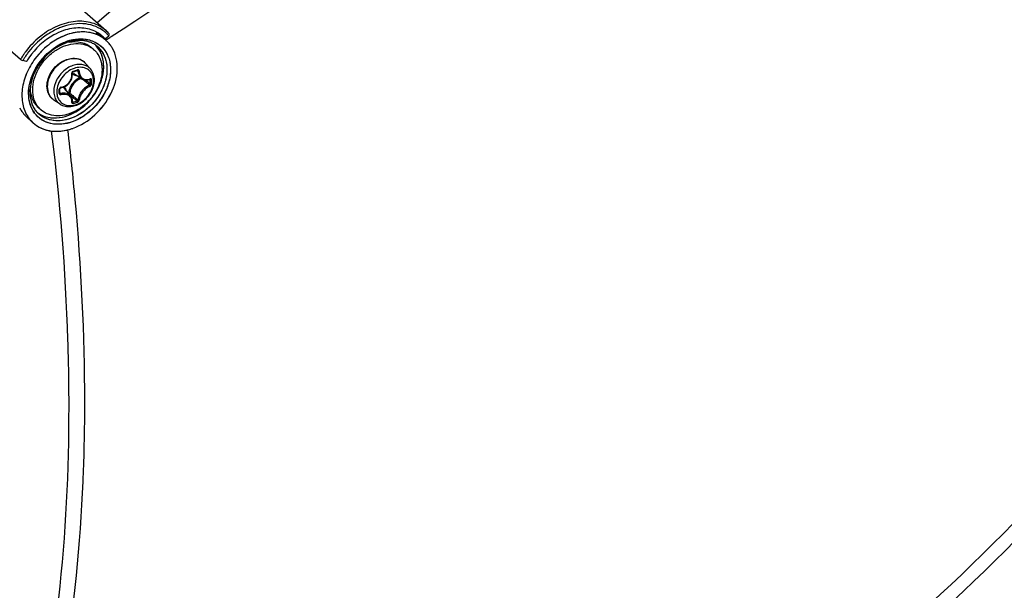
# Model space of a CAD drawing. Header units: millimetres. Extents: x 0 to 420, y 0 to 297.
# Tile 468 of 514: x 355 to 366, y 222 to 228. Entities that reach past the tile are written whole.
import ezdxf

# ---------------------------------------------------------------- set-up
doc = ezdxf.new("R2010")
doc.units = ezdxf.units.MM
doc.header["$LTSCALE"] = 23.1
doc.layers.get('0').update_dxf_attribs({"linetype": 'CONTINUOUS'})

msp = doc.modelspace()

# ---------------------------------------------------------------- linework, layer by layer
at = {"color": 7, "linetype": 'Continuous'}
for p, q in [((358.2, 230.1886), (355.8659, 228.1673)), ((355.6673, 228.3439), (355.9639, 228.0801)), ((355.8538, 228.0607), (355.9491, 227.9846)), ((355.5382, 227.9494), (355.5388, 227.9496)), ((355.5382, 227.9493), (355.5388, 227.9494)), ((355.5503, 227.9536), (355.5481, 227.9528)), ((355.5503, 227.9536), (355.5481, 227.9529)), ((355.9016, 228.0225), (355.9071, 228.0246)), ((355.9536, 227.9875), (355.9071, 228.0246)), ((355.9536, 227.9875), (355.9528, 227.9883)), ((355.9536, 227.9875), (355.9528, 227.9883)), ((355.9536, 227.9875), (355.9942, 228.0227)), ((355.9674, 227.979), (355.9612, 227.9751)), ((355.9674, 227.979), (355.9612, 227.9752)), ((356.0199, 228.0123), (356.0063, 228.0036)), ((356.02, 228.0121), (356.0063, 228.0035)), ((355.0039, 227.7569), (354.8012, 227.931)), ((355.8244, 227.87), (355.7994, 227.8917)), ((355.0695, 227.7323), (355.0289, 227.744)), ((355.5942, 227.6187), (355.609, 227.6229)), ((355.6058, 227.657), (355.6054, 227.6569)), ((355.6058, 227.657), (355.6054, 227.6568)), ((355.6384, 227.6315), (355.6495, 227.6254)), ((355.6404, 227.6304), (355.6433, 227.6288)), ((355.7893, 227.65), (355.7339, 227.7126)), ((355.6953, 227.5363), (355.6025, 227.5938)), ((355.7357, 227.5239), (355.738, 227.5219)), ((355.7792, 227.532), (355.7862, 227.5283)), ((355.783, 227.5338), (355.7821, 227.5332)), ((355.7821, 227.5332), (355.7834, 227.5336)), ((355.7834, 227.5336), (355.7839, 227.5336)), ((355.1157, 227.4609), (355.1157, 227.4613)), ((355.1159, 227.461), (355.1159, 227.4613)), ((355.446, 227.4092), (355.4459, 227.4279)), ((355.4459, 227.3806), (355.446, 227.4041)), ((355.4459, 227.3874), (355.4552, 227.3751)), ((355.446, 227.4041), (355.446, 227.4092)), ((355.5675, 227.3474), (355.4975, 227.4308)), ((355.4479, 227.2558), (355.3781, 227.3017)), ((355.5445, 227.3802), (355.5409, 227.3792)), ((355.5541, 227.3634), (355.5698, 227.3501)), ((355.5698, 227.3501), (355.5875, 227.3351)), ((355.5853, 227.2792), (355.5862, 227.2784)), ((355.5861, 227.2863), (355.592, 227.2781)), ((355.5862, 227.2784), (355.5872, 227.2779)), ((355.2352, 227.1897), (355.2102, 227.2113)), ((355.0647, 227.1202), (355.1396, 227.0499))]:
    msp.add_line(p, q, dxfattribs=at)
for points in [[(355.5862, 227.5957), (355.5854, 227.6061), (355.5854, 227.6076), (355.5857, 227.6091), (355.5861, 227.6107), (355.5868, 227.6122), (355.5876, 227.6137), (355.5886, 227.615), (355.5898, 227.6162), (355.591, 227.6172), (355.5923, 227.618), (355.5936, 227.6186), (355.5942, 227.6187)], [(355.609, 227.6229), (355.6179, 227.6254), (355.6267, 227.628), (355.6415, 227.6324)], [(355.6415, 227.6324), (355.6421, 227.6326), (355.6432, 227.6327), (355.6441, 227.6326), (355.6449, 227.6324), (355.6452, 227.6323)], [(355.4567, 227.4393), (355.4663, 227.4411), (355.479, 227.4446), (355.4914, 227.4493), (355.5034, 227.455), (355.5149, 227.4618), (355.5258, 227.4695), (355.536, 227.4782), (355.5455, 227.4876), (355.5541, 227.4979), (355.5619, 227.5087), (355.5686, 227.5202), (355.5744, 227.5322), (355.5791, 227.5445), (355.5826, 227.5571), (355.585, 227.5699), (355.5862, 227.5828), (355.5862, 227.5957)], [(355.6952, 227.5363), (355.699, 227.5341), (355.7074, 227.5301), (355.7162, 227.527), (355.7254, 227.525), (355.735, 227.5239)], [(355.735, 227.5239), (355.7447, 227.5239), (355.7546, 227.5249), (355.7646, 227.527), (355.7746, 227.5302), (355.7821, 227.5332)], [(355.4459, 227.4279), (355.4459, 227.4287), (355.4462, 227.43), (355.4466, 227.4314), (355.4473, 227.4328), (355.4483, 227.4341), (355.4493, 227.4354), (355.4506, 227.4365), (355.4519, 227.4374), (355.4533, 227.4382), (355.4548, 227.4388), (355.4563, 227.4392), (355.4567, 227.4393)], [(355.4465, 227.3782), (355.4462, 227.3787), (355.446, 227.3794), (355.4459, 227.3802), (355.4459, 227.3806)], [(355.5808, 227.3249), (355.577, 227.3333), (355.5723, 227.3412), (355.5675, 227.3474)], [(355.5854, 227.2801), (355.5862, 227.2873), (355.5863, 227.2972), (355.5855, 227.3068), (355.5836, 227.3161), (355.5808, 227.3249)], [(355.5854, 227.2792), (355.5854, 227.2791), (355.5854, 227.2791), (355.5854, 227.2792), (355.5854, 227.2795), (355.5854, 227.2801)]]:
    msp.add_lwpolyline(points, dxfattribs=at)
for centre, radius, start, end in [((355.706, 227.4646), 0.6978, 109.22119, 109.50489), ((355.6829, 227.7395), 0.3677, 62.48081, 65.17514), ((355.6846, 227.7428), 0.3641, 61.95026, 62.47682), ((355.6877, 227.7485), 0.3576, 51.40949, 61.96806), ((355.706, 227.7702), 0.3831, 45.79755, 50.34172), ((355.6948, 227.7776), 0.4048, 41.04837, 48.33954), ((355.807, 227.2897), 0.9291, 129.10529, 143.78518), ((355.8081, 227.2887), 0.9026, 129.0537, 143.79203), ((355.7871, 227.3125), 0.8989, 128.5403, 129.04106), ((355.7888, 227.3109), 0.8732, 128.58959, 128.98854), ((355.7772, 227.3259), 0.8542, 123.19146, 128.60972), ((355.7251, 227.4002), 0.5938, 114.04591, 115.61297), ((355.7109, 227.4335), 0.5576, 107.44893, 114.10338), ((355.6907, 227.4603), 0.5128, 107.22281, 110.38516), ((355.69, 227.4638), 0.5094, 107.33853, 110.44363), ((355.7039, 227.4535), 0.5364, 107.2419, 108.75764), ((355.6832, 227.4851), 0.487, 106.1133, 107.32481), ((355.6186, 227.5526), 0.4049, 99.99017, 101.36374), ((355.6859, 227.4755), 0.497, 106.09975, 107.2124), ((355.6985, 227.4712), 0.518, 106.11336, 107.38578), ((355.6817, 227.4902), 0.4817, 105.9539, 106.11066), ((355.6808, 227.4934), 0.4783, 104.81824, 105.95505), ((355.6831, 227.4853), 0.4867, 104.83782, 105.82661), ((355.6939, 227.4873), 0.5012, 102.31871, 106.12349), ((355.6753, 227.5168), 0.4543, 97.79946, 104.90926), ((355.675, 227.5169), 0.4542, 97.76099, 104.8724), ((355.6694, 227.5563), 0.4143, 94.73186, 97.73086), ((355.6701, 227.5506), 0.4201, 94.7532, 97.71086), ((355.6675, 227.5823), 0.3883, 88.61528, 94.76342), ((355.6677, 227.5825), 0.3881, 88.64073, 94.79328), ((355.6679, 227.609), 0.3616, 84.94771, 88.58318), ((355.6681, 227.6107), 0.3599, 84.94618, 88.59836), ((355.6703, 227.6338), 0.3367, 78.44251, 84.97377), ((355.6703, 227.6339), 0.3366, 78.44528, 84.97884), ((355.6744, 227.6549), 0.3152, 74.44654, 78.40887), ((355.6748, 227.6567), 0.3134, 74.42201, 78.40695), ((355.6787, 227.6704), 0.2991, 66.87109, 74.43713), ((355.6791, 227.6715), 0.298, 66.86636, 74.46287), ((355.6832, 227.6814), 0.2872, 63.20249, 66.83908), ((355.6834, 227.6821), 0.2865, 63.1866, 66.83208), ((355.7219, 227.6956), 0.3678, 60.46351, 70.14961), ((355.7212, 227.6937), 0.3698, 62.78614, 70.01836), ((355.6441, 227.7891), 0.3531, 41.83422, 45.77586), ((355.7262, 227.7039), 0.3585, 60.35667, 62.75287), ((355.7294, 227.7094), 0.3521, 51.40492, 60.41329), ((355.7293, 227.7092), 0.3523, 51.40932, 60.36643), ((355.6898, 227.7515), 0.3539, 41.98598, 51.35565), ((355.732, 227.7129), 0.3478, 49.06362, 51.38133), ((355.7322, 227.7131), 0.3475, 49.6415, 51.38413), ((355.7324, 227.7134), 0.3471, 49.06199, 49.64103), ((355.7316, 227.7125), 0.3483, 44.96524, 49.05918), ((355.7319, 227.7128), 0.3479, 44.96163, 49.06021), ((343.9268, 247.1679), 22.6537, 302.10734, 302.22359), ((355.7045, 227.7687), 0.3852, 41.23813, 45.79496), ((355.7298, 227.7107), 0.3509, 41.90395, 44.96067), ((355.7299, 227.7108), 0.3507, 41.9065, 44.96465), ((355.7269, 227.7081), 0.3547, 37.78256, 41.90075), ((355.7272, 227.7084), 0.3543, 37.77973, 41.90292), ((355.8028, 227.2926), 0.9241, 143.78129, 144.64975), ((355.7536, 227.3495), 0.6521, 122.85363, 124.53987), ((355.7381, 227.3743), 0.6228, 115.65443, 122.88764), ((355.658, 227.6778), 0.2542, 49.1138, 56.51182), ((355.689, 227.6926), 0.2746, 51.45357, 63.22677), ((355.6466, 227.7155), 0.2832, 42.60622, 45.71581), ((355.6462, 227.7151), 0.2837, 42.65384, 45.69266), ((355.6454, 227.7143), 0.2849, 42.00251, 42.65523), ((355.6457, 227.7147), 0.2844, 41.99977, 42.60766), ((355.6429, 227.7122), 0.2882, 34.71844, 41.98672), ((355.6801, 227.6829), 0.2877, 34.74605, 51.27615), ((355.7243, 227.7061), 0.3581, 35.68385, 37.78205), ((355.7239, 227.7058), 0.3586, 35.24001, 37.78436), ((355.7227, 227.7049), 0.36, 35.23776, 35.68506), ((355.7218, 227.7043), 0.3612, 34.73195, 35.23773), ((355.7224, 227.7047), 0.3604, 34.72691, 35.24162), ((355.7155, 227.7), 0.3688, 29.51432, 34.7143), ((355.7157, 227.7002), 0.3685, 29.51103, 34.70771), ((355.7818, 227.3061), 0.899, 148.80071, 149.90698), ((355.7899, 227.3012), 0.9086, 147.2648, 148.80021), ((355.7966, 227.2969), 0.9166, 145.80509, 147.26529), ((355.7839, 227.3045), 0.8737, 148.79034, 149.79738), ((355.7905, 227.3005), 0.8813, 147.6676, 148.7903), ((355.8003, 227.2944), 0.921, 144.64977, 145.80559), ((355.7947, 227.2979), 0.8862, 147.16093, 147.66824), ((355.8001, 227.2943), 0.8928, 144.55625, 147.15881), ((355.7706, 227.3186), 0.814, 145.82468, 149.45904), ((355.8042, 227.2914), 0.8978, 143.78803, 144.55793), ((355.828, 227.2717), 0.8252, 140.74366, 141.38761), ((355.8272, 227.2723), 0.8243, 141.20713, 141.38925), ((355.6187, 227.6105), 0.1539, 50.53518, 52.38989), ((355.6188, 227.6107), 0.1537, 47.20358, 50.53486), ((355.6183, 227.6101), 0.1545, 41.53019, 47.1948), ((355.7388, 227.3348), 0.6504, 155.04483, 155.97875), ((355.7438, 227.3325), 0.6559, 154.23781, 155.04505), ((355.7474, 227.3308), 0.6599, 153.69011, 154.23809), ((355.7505, 227.3292), 0.6634, 152.96054, 153.68997), ((355.0642, 229.5582), 2.0045, 285.39308, 286.80749), ((355.685, 227.4269), 0.2433, 109.07365, 109.22931), ((355.7647, 227.3506), 0.2113, 135.09832, 148.10442), ((355.6498, 227.6701), 0.0898, 224.14979, 225.13489), ((355.65, 227.6704), 0.0901, 225.16768, 238.19258), ((355.7509, 227.3685), 0.202, 114.0645, 126.40526), ((347.5983, 217.9622), 12.5417, 49.56104, 49.72441), ((348.3334, 218.8236), 11.4092, 49.26308, 49.56466), ((347.7549, 218.0256), 12.4061, 49.65654, 49.94798), ((355.7405, 227.6366), 0.1071, 290.31697, 292.26307), ((355.7393, 227.6396), 0.1103, 292.2624, 294.07545), ((354.321, 227.5046), 1.4654, 0.00233, 0.92882), ((354.3696, 227.5046), 1.4168, 359.05537, 0.00295), ((354.3227, 227.5037), 1.4783, 0.0024, 0.92888), ((354.3718, 227.5037), 1.4292, 359.05547, 0.00301), ((355.5945, 227.3846), 0.4855, 172.5131, 173.5718), ((355.5868, 227.3855), 0.4778, 172.6447, 173.57349), ((355.5977, 227.3841), 0.4887, 170.96716, 172.64111), ((355.6046, 227.3833), 0.4956, 170.95607, 172.51146), ((355.514, 227.4389), 0.3989, 176.83689, 179.98569), ((353.2986, 227.3993), 2.1407, 0.00233, 0.64253), ((353.3786, 227.3993), 2.0607, 359.34524, 0.00194), ((355.462, 227.4235), 0.0216, 99.06376, 106.76369), ((355.4285, 227.3728), 0.0902, 40.02572, 53.88647), ((355.4132, 227.3725), 0.1114, 16.50857, 23.3442), ((355.4432, 227.3806), 0.00271, 351.60329, 359.32144), ((363.2104, 236.4644), 11.8794, 229.89404, 230.16205), ((362.7004, 235.7567), 11.0235, 229.81565, 230.16603), ((355.2172, 228.6652), 1.4368, 285.12112, 287.07727), ((355.2179, 228.6633), 1.4495, 285.13021, 287.08635), ((362.2619, 235.3272), 10.3986, 230.16047, 230.51372), ((355.413, 227.3408), 0.3128, 210.79009, 214.71405), ((355.3998, 227.3551), 0.285, 214.19294, 214.45497), ((355.3994, 227.3548), 0.2845, 214.45497, 214.71783), ((355.3932, 227.3505), 0.2769, 214.45948, 214.72693), ((355.3915, 227.3493), 0.2748, 214.69889, 226.77666), ((355.3616, 227.3861), 0.2812, 231.41688, 232.72204), ((355.3614, 227.3859), 0.281, 231.40641, 232.71341), ((355.4017, 227.3819), 0.2543, 221.70798, 229.09647), ((355.2824, 227.3511), 0.3174, 221.73857, 224.72952), ((355.2818, 227.3505), 0.3165, 221.73012, 224.72938), ((355.2697, 227.3386), 0.2996, 224.73899, 226.81653), ((355.2685, 227.3375), 0.2979, 224.74023, 226.8287), ((355.3923, 227.3152), 0.3666, 210.74294, 214.71596), ((355.3826, 227.3084), 0.3548, 214.70639, 226.77538), ((355.4068, 227.3366), 0.3052, 214.72363, 222.49614), ((355.3627, 227.3876), 0.2831, 232.72517, 236.28952), ((355.3625, 227.3874), 0.2828, 232.71654, 236.28836), ((355.3641, 227.3898), 0.2856, 236.28857, 238.56261), ((355.3639, 227.3895), 0.2854, 236.28744, 238.55443), ((355.3777, 227.3037), 0.348, 226.8293, 227.79329), ((355.3772, 227.3032), 0.3473, 226.82951, 227.79342), ((355.3891, 227.5463), 0.5972, 285.35535, 285.70945), ((355.3881, 227.5499), 0.601, 285.70949, 286.104), ((355.3885, 227.5487), 0.5997, 285.7065, 286.11081), ((355.3828, 227.5678), 0.6196, 286.11887, 289.45337), ((355.3829, 227.5672), 0.619, 286.12661, 289.45581)]:
    msp.add_arc(centre, radius, start, end, dxfattribs=at)
for points, knots in [([(361.1239, 232.4423), (360.7684, 232.0178), (359.2466, 230.3481), (357.461, 228.9218), (356.02, 228.0121)], [0, 0, 0, 0, 0.2452359, 1, 1, 1, 1]), ([(355.9639, 228.0801), (355.92, 228.1192), (355.8087, 228.1795), (355.6135, 228.194), (355.4104, 228.1386), (355.2856, 228.0623), (355.227, 228.0156)], [0, 0, 0, 0, 0.2208819, 0.4578773, 0.7186282, 1, 1, 1, 1]), ([(355.9505, 228.0652), (355.8908, 228.1147), (355.7276, 228.1791), (355.5585, 228.1522), (355.4763, 228.1235)], [0, 0, 0, 0, 0.4710967, 1, 1, 1, 1]), ([(355.4875, 228.0805), (355.4494, 228.0678), (355.2963, 228.0003), (355.1682, 227.8806), (355.0971, 227.7759)], [0, 0, 0, 0, 0.241124, 1, 1, 1, 1]), ([(355.8468, 228.0415), (355.7954, 228.0601), (355.6782, 228.0754), (355.5, 228.0349), (355.3293, 227.9396), (355.232, 227.8465), (355.189, 227.7939)], [0, 0, 0, 0, 0.2205402, 0.4630185, 0.7258932, 1, 1, 1, 1]), ([(355.473, 228.1223), (355.459, 228.1173), (355.4022, 228.0952), (355.3482, 228.0659), (355.3096, 228.0407)], [0, 0, 0, 0, 0.2445354, 1, 1, 1, 1]), ([(355.8373, 228.0733), (355.786, 228.097), (355.6658, 228.1217), (355.5465, 228.1002), (355.4875, 228.0805)], [0, 0, 0, 0, 0.4759453, 1, 1, 1, 1]), ([(355.8476, 228.0413), (355.803, 228.0575), (355.7032, 228.0737), (355.6041, 228.0581), (355.5547, 228.0438)], [0, 0, 0, 0, 0.4795406, 1, 1, 1, 1]), ([(355.5121, 227.9411), (355.4111, 227.9035), (355.2316, 227.7682), (355.1318, 227.5662), (355.1151, 227.4608)], [0, 0, 0, 0, 0.5023826, 1, 1, 1, 1]), ([(355.5121, 227.941), (355.4112, 227.9035), (355.2317, 227.7684), (355.1319, 227.5665), (355.1151, 227.4612)], [0, 0, 0, 0, 0.5024167, 1, 1, 1, 1]), ([(355.5547, 228.0438), (355.5199, 228.0338), (355.3785, 227.9789), (355.2567, 227.8782), (355.1848, 227.7887)], [0, 0, 0, 0, 0.2398121, 1, 1, 1, 1]), ([(355.3897, 227.8905), (355.4009, 227.8981), (355.4457, 227.9263), (355.4941, 227.9488), (355.5314, 227.9614)], [0, 0, 0, 0, 0.2561395, 1, 1, 1, 1]), ([(355.5449, 227.9658), (355.6024, 227.9837), (355.7193, 227.9997), (355.833, 227.9609), (355.8775, 227.93)], [0, 0, 0, 0, 0.5261893, 1, 1, 1, 1]), ([(355.5484, 227.9513), (355.5937, 227.9593), (355.6638, 227.9594), (355.7477, 227.9293), (355.7835, 227.9054), (355.7994, 227.8917)], [0, 0, 0, 0, 0.5195831, 0.7628388, 1, 1, 1, 1]), ([(355.7771, 227.9758), (355.8199, 227.9645), (355.9021, 227.9244), (355.9878, 227.8142), (356.0229, 227.6723), (356.0073, 227.5162), (355.9447, 227.3607), (355.8113, 227.1781), (355.6617, 227.0785), (355.5549, 227.0476)], [0, 0, 0, 0, 0.1073621, 0.2141187, 0.3282289, 0.4536163, 0.5891408, 0.7300215, 1, 1, 1, 1]), ([(355.587, 227.977), (355.6033, 227.9805), (355.6661, 227.991), (355.7317, 227.9877), (355.7771, 227.9758)], [0, 0, 0, 0, 0.2625447, 1, 1, 1, 1]), ([(355.9942, 228.0227), (355.996, 228.0242), (356.0012, 228.0294), (356.0035, 228.0396), (356.0001, 228.0435)], [0, 0, 0, 0, 0.3130394, 1, 1, 1, 1]), ([(355.1401, 227.4173), (355.1401, 227.4979), (355.1786, 227.6229), (355.2761, 227.7594), (355.3719, 227.8465), (355.4809, 227.9079), (355.5947, 227.9384), (355.7045, 227.935), (355.7704, 227.9083), (355.7982, 227.8898)], [0, 0, 0, 0, 0.254142, 0.391, 0.527564, 0.6590128, 0.7817715, 0.8946942, 1, 1, 1, 1]), ([(355.1439, 227.5977), (355.1568, 227.6269), (355.2172, 227.7403), (355.3097, 227.8367), (355.3897, 227.8905)], [0, 0, 0, 0, 0.2487719, 1, 1, 1, 1]), ([(355.3341, 227.1043), (355.4232, 227.0918), (355.5709, 227.1278), (355.7292, 227.2381), (355.833, 227.3533), (355.906, 227.4869), (355.9419, 227.6274), (355.9365, 227.7624), (355.9029, 227.8429), (355.8797, 227.8763)], [0, 0, 0, 0, 0.2392169, 0.3736719, 0.5114581, 0.6468225, 0.7746668, 0.8921118, 1, 1, 1, 1]), ([(355.9165, 227.8469), (355.9405, 227.8123), (355.9749, 227.7282), (355.9782, 227.5876), (355.9376, 227.4421), (355.8579, 227.3052), (355.7464, 227.1897), (355.5799, 227.0838), (355.4257, 227.0567), (355.3369, 227.078)], [0, 0, 0, 0, 0.1084862, 0.2269756, 0.3561479, 0.4926703, 0.6309273, 0.7648042, 1, 1, 1, 1]), ([(355.9536, 227.8537), (355.979, 227.8171), (356.0154, 227.7283), (356.019, 227.5797), (355.9764, 227.4259), (355.8925, 227.281), (355.7749, 227.1586), (355.5991, 227.0459), (355.4361, 227.0164), (355.3419, 227.0383)], [0, 0, 0, 0, 0.1084249, 0.2268332, 0.3559014, 0.4923368, 0.6305622, 0.7644904, 1, 1, 1, 1]), ([(355.5048, 227.1185), (355.588, 227.1425), (355.7453, 227.2363), (355.8793, 227.4178), (355.9335, 227.5836), (355.9424, 227.7049), (355.9187, 227.8161), (355.8804, 227.8791), (355.8571, 227.905)], [0, 0, 0, 0, 0.2609894, 0.5322892, 0.6619734, 0.7830619, 0.8949756, 1, 1, 1, 1]), ([(355.8601, 227.9074), (355.8885, 227.8847), (355.938, 227.8259), (355.9758, 227.7137), (355.9768, 227.5873), (355.9299, 227.4104), (355.7943, 227.2136), (355.6285, 227.1117), (355.5402, 227.0863)], [0, 0, 0, 0, 0.1045242, 0.214592, 0.3339673, 0.4629487, 0.735941, 1, 1, 1, 1]), ([(355.5891, 226.9836), (355.6801, 227.0157), (355.8515, 227.1233), (356.0304, 227.3582), (356.111, 227.6284), (356.0766, 227.8107), (356.0364, 227.8817)], [0, 0, 0, 0, 0.2599732, 0.5288212, 0.7802257, 1, 1, 1, 1]), ([(355.5891, 226.9836), (355.6802, 227.0157), (355.8517, 227.1235), (356.0306, 227.3585), (356.111, 227.6286), (356.0765, 227.8108), (356.0364, 227.8817)], [0, 0, 0, 0, 0.2601737, 0.5291852, 0.780406, 1, 1, 1, 1]), ([(355.8244, 227.87), (355.8396, 227.8568), (355.8672, 227.8264), (355.9083, 227.7518), (355.9195, 227.6861), (355.9195, 227.6423)], [0, 0, 0, 0, 0.2380206, 0.4816823, 1, 1, 1, 1]), ([(355.0039, 227.7569), (355.0055, 227.7556), (355.0132, 227.7502), (355.0218, 227.746), (355.0289, 227.744)], [0, 0, 0, 0, 0.219061, 1, 1, 1, 1]), ([(355.1831, 227.7866), (355.1428, 227.7361), (355.0752, 227.6277), (355.0191, 227.4513), (355.0149, 227.2784), (355.0506, 227.1725), (355.0771, 227.1279)], [0, 0, 0, 0, 0.2753878, 0.5375697, 0.7791757, 1, 1, 1, 1]), ([(355.1831, 227.7866), (355.1427, 227.736), (355.0751, 227.6276), (355.019, 227.4511), (355.0149, 227.2783), (355.0507, 227.1724), (355.0772, 227.1278)], [0, 0, 0, 0, 0.2756107, 0.5377635, 0.7792144, 1, 1, 1, 1]), ([(355.7126, 227.7324), (355.6963, 227.745), (355.6569, 227.7641), (355.5895, 227.7695), (355.5188, 227.7531), (355.4506, 227.7169), (355.3903, 227.6639), (355.3286, 227.5799), (355.3041, 227.5022), (355.3041, 227.4522)], [0, 0, 0, 0, 0.1048967, 0.2168992, 0.3389042, 0.4701201, 0.6070029, 0.7445487, 1, 1, 1, 1]), ([(355.3089, 227.5227), (355.3214, 227.5724), (355.3726, 227.666), (355.4579, 227.73), (355.5053, 227.7495)], [0, 0, 0, 0, 0.4999949, 1, 1, 1, 1]), ([(355.5053, 227.7495), (355.5258, 227.758), (355.5678, 227.7699), (355.6315, 227.7704), (355.6896, 227.7518), (355.7211, 227.727), (355.7339, 227.7126)], [0, 0, 0, 0, 0.2705736, 0.5245053, 0.7651553, 1, 1, 1, 1]), ([(355.9195, 227.6423), (355.9195, 227.5697), (355.8882, 227.457), (355.8066, 227.3293), (355.7252, 227.244), (355.6307, 227.1779), (355.5289, 227.1354), (355.4265, 227.1195), (355.36, 227.1283), (355.3298, 227.1376)], [0, 0, 0, 0, 0.2486649, 0.3825123, 0.5173766, 0.6492379, 0.7746578, 0.8915633, 1, 1, 1, 1]), ([(355.7198, 227.6942), (355.7022, 227.6996), (355.6635, 227.7046), (355.6039, 227.6953), (355.5447, 227.6704), (355.4713, 227.6189), (355.4013, 227.5304), (355.3769, 227.4424), (355.3769, 227.4002)], [0, 0, 0, 0, 0.1086407, 0.2257623, 0.3513902, 0.4834417, 0.7511469, 1, 1, 1, 1]), ([(355.6048, 227.6567), (355.5779, 227.6473), (355.5259, 227.6182), (355.4454, 227.5367), (355.4107, 227.4503), (355.4107, 227.3945)], [0, 0, 0, 0, 0.2497724, 0.5108703, 1, 1, 1, 1]), ([(355.5962, 227.6256), (355.5913, 227.6243), (355.5824, 227.6173), (355.5795, 227.6065), (355.5801, 227.6014)], [0, 0, 0, 0, 0.497141, 1, 1, 1, 1]), ([(355.5962, 227.6256), (355.5963, 227.6248), (355.5964, 227.6225), (355.5957, 227.6192), (355.5942, 227.6187)], [0, 0, 0, 0, 0.3479999, 1, 1, 1, 1]), ([(355.7387, 227.6562), (355.719, 227.6648), (355.6733, 227.6733), (355.6281, 227.6647), (355.6058, 227.657)], [0, 0, 0, 0, 0.475968, 1, 1, 1, 1]), ([(355.6438, 227.6394), (355.6439, 227.6385), (355.644, 227.6362), (355.6431, 227.6329), (355.6415, 227.6324)], [0, 0, 0, 0, 0.3397672, 1, 1, 1, 1]), ([(355.6629, 227.6253), (355.6626, 227.6298), (355.6594, 227.637), (355.6506, 227.6405), (355.646, 227.64), (355.6438, 227.6394)], [0, 0, 0, 0, 0.502703, 0.7449897, 1, 1, 1, 1]), ([(355.6495, 227.6254), (355.6495, 227.6262), (355.6489, 227.6289), (355.647, 227.6313), (355.6452, 227.6323)], [0, 0, 0, 0, 0.2645763, 1, 1, 1, 1]), ([(355.6495, 227.6254), (355.6505, 227.6072), (355.6581, 227.5726), (355.6816, 227.5448), (355.6952, 227.5363)], [0, 0, 0, 0, 0.5312285, 1, 1, 1, 1]), ([(355.6629, 227.6252), (355.6606, 227.6246), (355.6561, 227.6241), (355.6514, 227.6246), (355.6495, 227.6254)], [0, 0, 0, 0, 0.5363997, 1, 1, 1, 1]), ([(355.6629, 227.6253), (355.6637, 227.6128), (355.668, 227.5891), (355.6843, 227.5582), (355.7095, 227.5368), (355.7302, 227.5311), (355.7405, 227.5304)], [0, 0, 0, 0, 0.2791044, 0.5338538, 0.7692548, 1, 1, 1, 1]), ([(355.7893, 227.65), (355.7802, 227.6603), (355.7588, 227.6786), (355.7332, 227.6902), (355.7198, 227.6942)], [0, 0, 0, 0, 0.4956196, 1, 1, 1, 1]), ([(355.8237, 227.5137), (355.8237, 227.5294), (355.8202, 227.5598), (355.8034, 227.6015), (355.7758, 227.6352), (355.7516, 227.6505), (355.7387, 227.6562)], [0, 0, 0, 0, 0.2672634, 0.518158, 0.7592288, 1, 1, 1, 1]), ([(355.8336, 227.5249), (355.8336, 227.5479), (355.8268, 227.5934), (355.8038, 227.6336), (355.7893, 227.65)], [0, 0, 0, 0, 0.5124293, 1, 1, 1, 1]), ([(355.1459, 227.1781), (355.1108, 227.2358), (355.0763, 227.3848), (355.1133, 227.5292), (355.1447, 227.5996)], [0, 0, 0, 0, 0.4669358, 1, 1, 1, 1]), ([(355.1443, 227.1807), (355.1101, 227.2381), (355.0768, 227.3854), (355.1131, 227.528), (355.1439, 227.5977)], [0, 0, 0, 0, 0.4674188, 1, 1, 1, 1]), ([(355.3005, 227.4579), (355.3005, 227.4632), (355.3013, 227.485), (355.3048, 227.5067), (355.3089, 227.5227)], [0, 0, 0, 0, 0.2444382, 1, 1, 1, 1]), ([(355.4347, 227.3049), (355.4451, 227.2882), (355.4741, 227.2584), (355.5341, 227.2369), (355.6019, 227.24), (355.67, 227.2659), (355.7322, 227.3114), (355.797, 227.3891), (355.8237, 227.4649), (355.8237, 227.5137)], [0, 0, 0, 0, 0.1054881, 0.2137141, 0.3314756, 0.4606216, 0.5982861, 0.7387156, 1, 1, 1, 1]), ([(355.4479, 227.2558), (355.465, 227.2446), (355.5048, 227.2283), (355.5704, 227.2256), (355.6372, 227.2429), (355.7002, 227.2778), (355.7554, 227.3275), (355.8117, 227.406), (355.8336, 227.4782), (355.8336, 227.5249)], [0, 0, 0, 0, 0.1107595, 0.2265841, 0.3495359, 0.4792789, 0.6132266, 0.7474709, 1, 1, 1, 1]), ([(355.4586, 227.4448), (355.4764, 227.4476), (355.5114, 227.4607), (355.5531, 227.4979), (355.5787, 227.5472), (355.5821, 227.584), (355.5801, 227.6014)], [0, 0, 0, 0, 0.2484899, 0.5040312, 0.7572025, 1, 1, 1, 1]), ([(355.631, 227.5311), (355.6231, 227.5252), (355.5931, 227.4999), (355.5699, 227.4665), (355.5585, 227.4394)], [0, 0, 0, 0, 0.2511189, 1, 1, 1, 1]), ([(355.5801, 227.6013), (355.5815, 227.6018), (355.5836, 227.6025), (355.5855, 227.6046), (355.5854, 227.6054)], [0, 0, 0, 0, 0.63264, 1, 1, 1, 1]), ([(355.5861, 227.5938), (355.5894, 227.5914), (355.6034, 227.5824), (355.6197, 227.5772), (355.6321, 227.5754)], [0, 0, 0, 0, 0.2452834, 1, 1, 1, 1]), ([(355.6825, 227.5443), (355.6764, 227.5419), (355.6517, 227.5308), (355.6295, 227.5142), (355.615, 227.4997)], [0, 0, 0, 0, 0.2424155, 1, 1, 1, 1]), ([(355.7405, 227.5304), (355.7435, 227.5302), (355.7562, 227.53), (355.7688, 227.5328), (355.7777, 227.5362)], [0, 0, 0, 0, 0.2424988, 1, 1, 1, 1]), ([(355.7843, 227.5388), (355.7844, 227.5383), (355.7844, 227.5366), (355.7838, 227.5347), (355.783, 227.5338)], [0, 0, 0, 0, 0.2968379, 1, 1, 1, 1]), ([(355.7862, 227.5283), (355.7862, 227.5289), (355.7862, 227.5309), (355.7851, 227.533), (355.7838, 227.5337)], [0, 0, 0, 0, 0.2954266, 1, 1, 1, 1]), ([(355.8008, 227.5277), (355.8007, 227.5316), (355.7983, 227.5384), (355.7902, 227.5407), (355.7863, 227.5397), (355.7843, 227.5388)], [0, 0, 0, 0, 0.5003916, 0.7344564, 1, 1, 1, 1]), ([(355.8008, 227.5277), (355.7984, 227.5267), (355.7933, 227.5261), (355.7882, 227.527), (355.7862, 227.5283)], [0, 0, 0, 0, 0.5201631, 1, 1, 1, 1]), ([(355.1121, 227.439), (355.1071, 227.3949), (355.1091, 227.3088), (355.1416, 227.2281), (355.1641, 227.195)], [0, 0, 0, 0, 0.5255249, 1, 1, 1, 1]), ([(355.1121, 227.439), (355.1071, 227.3946), (355.1092, 227.3081), (355.1421, 227.2271), (355.1649, 227.1939)], [0, 0, 0, 0, 0.5260534, 1, 1, 1, 1]), ([(355.2102, 227.2113), (355.195, 227.2245), (355.1673, 227.255), (355.1263, 227.3295), (355.1151, 227.3952), (355.1151, 227.439)], [0, 0, 0, 0, 0.2380206, 0.4816823, 1, 1, 1, 1]), ([(355.2119, 227.2127), (355.1883, 227.2391), (355.1509, 227.3049), (355.1401, 227.3792), (355.1401, 227.4173)], [0, 0, 0, 0, 0.4811075, 1, 1, 1, 1]), ([(355.3781, 227.3017), (355.3659, 227.3097), (355.3435, 227.3293), (355.3099, 227.38), (355.3005, 227.427), (355.3005, 227.4579)], [0, 0, 0, 0, 0.2419835, 0.4867676, 1, 1, 1, 1]), ([(355.3041, 227.4522), (355.3041, 227.4221), (355.313, 227.3768), (355.3452, 227.328), (355.3665, 227.3093), (355.3781, 227.3017)], [0, 0, 0, 0, 0.5179821, 0.7609119, 1, 1, 1, 1]), ([(355.3769, 227.4002), (355.3769, 227.3929), (355.3782, 227.365), (355.3853, 227.3373), (355.3941, 227.3186)], [0, 0, 0, 0, 0.2611995, 1, 1, 1, 1]), ([(355.4107, 227.3945), (355.4107, 227.3784), (355.4144, 227.347), (355.4267, 227.3177), (355.4347, 227.3049)], [0, 0, 0, 0, 0.5161847, 1, 1, 1, 1]), ([(355.4558, 227.4442), (355.4512, 227.4428), (355.4429, 227.4372), (355.4392, 227.4278), (355.4392, 227.4233)], [0, 0, 0, 0, 0.5156763, 1, 1, 1, 1]), ([(355.4392, 227.4233), (355.4401, 227.4235), (355.4427, 227.4241), (355.4459, 227.4261), (355.4459, 227.4279)], [0, 0, 0, 0, 0.335626, 1, 1, 1, 1]), ([(355.4586, 227.4448), (355.4586, 227.4435), (355.4586, 227.4416), (355.4574, 227.4394), (355.4567, 227.4393)], [0, 0, 0, 0, 0.6503056, 1, 1, 1, 1]), ([(355.5155, 227.4166), (355.5141, 227.4198), (355.5082, 227.432), (355.4997, 227.4429), (355.4924, 227.4498)], [0, 0, 0, 0, 0.2552468, 1, 1, 1, 1]), ([(355.5585, 227.4394), (355.5565, 227.4346), (355.5494, 227.4155), (355.5453, 227.3953), (355.5445, 227.3802)], [0, 0, 0, 0, 0.2588965, 1, 1, 1, 1]), ([(355.5853, 227.4622), (355.5812, 227.4556), (355.567, 227.4297), (355.5587, 227.4002), (355.5576, 227.3784)], [0, 0, 0, 0, 0.2615924, 1, 1, 1, 1]), ([(355.7789, 227.4685), (355.7623, 227.4624), (355.7296, 227.4431), (355.6894, 227.4025), (355.6604, 227.3543), (355.6506, 227.3187), (355.6495, 227.3018)], [0, 0, 0, 0, 0.2417402, 0.5075678, 0.7691952, 1, 1, 1, 1]), ([(355.7843, 227.456), (355.7688, 227.4501), (355.7383, 227.4318), (355.7008, 227.3937), (355.6735, 227.3486), (355.6641, 227.3153), (355.6629, 227.2995)], [0, 0, 0, 0, 0.2414613, 0.5077277, 0.7697022, 1, 1, 1, 1]), ([(355.7789, 227.4685), (355.78, 227.469), (355.7841, 227.472), (355.7864, 227.4774), (355.7862, 227.4812)], [0, 0, 0, 0, 0.2336287, 1, 1, 1, 1]), ([(355.7843, 227.456), (355.7845, 227.4596), (355.7829, 227.4644), (355.7798, 227.4679), (355.7789, 227.4685)], [0, 0, 0, 0, 0.7664588, 1, 1, 1, 1]), ([(355.7843, 227.456), (355.7866, 227.4569), (355.7951, 227.4623), (355.8007, 227.4725), (355.8008, 227.4801)], [0, 0, 0, 0, 0.2401002, 1, 1, 1, 1]), ([(355.8008, 227.4801), (355.7984, 227.4791), (355.7933, 227.4786), (355.7882, 227.4798), (355.7862, 227.4812)], [0, 0, 0, 0, 0.5166823, 1, 1, 1, 1]), ([(355.3941, 227.3186), (355.4, 227.3059), (355.4151, 227.2821), (355.4364, 227.2634), (355.4479, 227.2558)], [0, 0, 0, 0, 0.5043912, 1, 1, 1, 1]), ([(355.4392, 227.3758), (355.4401, 227.3759), (355.4426, 227.3765), (355.4456, 227.3784), (355.4458, 227.3802)], [0, 0, 0, 0, 0.3213233, 1, 1, 1, 1]), ([(355.4392, 227.3758), (355.4392, 227.3735), (355.4401, 227.3691), (355.4462, 227.3619), (355.4541, 227.361), (355.4586, 227.362)], [0, 0, 0, 0, 0.2451514, 0.4837975, 1, 1, 1, 1]), ([(355.4465, 227.3782), (355.4475, 227.377), (355.4502, 227.375), (355.4536, 227.3748), (355.4552, 227.3751)], [0, 0, 0, 0, 0.4817975, 1, 1, 1, 1]), ([(355.5675, 227.3474), (355.5617, 227.3543), (355.547, 227.3665), (355.5195, 227.3771), (355.488, 227.3802), (355.4662, 227.3775), (355.4552, 227.3751)], [0, 0, 0, 0, 0.2228824, 0.4615584, 0.7209435, 1, 1, 1, 1]), ([(355.4586, 227.362), (355.4586, 227.3644), (355.4578, 227.3689), (355.4564, 227.3733), (355.4552, 227.3751)], [0, 0, 0, 0, 0.5266706, 1, 1, 1, 1]), ([(355.5709, 227.3265), (355.5662, 227.3344), (355.5529, 227.349), (355.5254, 227.3623), (355.4929, 227.3669), (355.4702, 227.3645), (355.4586, 227.362)], [0, 0, 0, 0, 0.2213815, 0.457911, 0.7176489, 1, 1, 1, 1]), ([(355.5445, 227.3802), (355.5468, 227.3808), (355.5514, 227.3809), (355.5558, 227.3796), (355.5576, 227.3784)], [0, 0, 0, 0, 0.5264192, 1, 1, 1, 1]), ([(355.5445, 227.3802), (355.5445, 227.3797), (355.5446, 227.3773), (355.5452, 227.375), (355.5458, 227.3733)], [0, 0, 0, 0, 0.2342771, 1, 1, 1, 1]), ([(355.55, 227.3682), (355.553, 227.3697), (355.5562, 227.3732), (355.5575, 227.3774), (355.5576, 227.3784)], [0, 0, 0, 0, 0.762591, 1, 1, 1, 1]), ([(355.5801, 227.2756), (355.5813, 227.2845), (355.5813, 227.3023), (355.5752, 227.3191), (355.5709, 227.3265)], [0, 0, 0, 0, 0.513521, 1, 1, 1, 1]), ([(355.5801, 227.2756), (355.5808, 227.2758), (355.583, 227.2765), (355.5852, 227.2784), (355.5854, 227.2801)], [0, 0, 0, 0, 0.3039163, 1, 1, 1, 1]), ([(355.5872, 227.2779), (355.5875, 227.2778), (355.5891, 227.2774), (355.5908, 227.2777), (355.592, 227.2781)], [0, 0, 0, 0, 0.2207875, 1, 1, 1, 1]), ([(355.5962, 227.2641), (355.5965, 227.2666), (355.5957, 227.2716), (355.5937, 227.2763), (355.592, 227.2781)], [0, 0, 0, 0, 0.5105676, 1, 1, 1, 1]), ([(355.6392, 227.2917), (355.6404, 227.292), (355.645, 227.2939), (355.6491, 227.2982), (355.6495, 227.3018)], [0, 0, 0, 0, 0.265099, 1, 1, 1, 1]), ([(355.6438, 227.2778), (355.6441, 227.2803), (355.6432, 227.2853), (355.6409, 227.29), (355.6392, 227.2917)], [0, 0, 0, 0, 0.5076598, 1, 1, 1, 1]), ([(355.6438, 227.2778), (355.6462, 227.2785), (355.655, 227.2829), (355.6624, 227.2922), (355.6629, 227.2995)], [0, 0, 0, 0, 0.2572992, 1, 1, 1, 1]), ([(355.6629, 227.2995), (355.6595, 227.2984), (355.6543, 227.2986), (355.6503, 227.301), (355.6495, 227.3018)], [0, 0, 0, 0, 0.7681894, 1, 1, 1, 1]), ([(355.5549, 227.0476), (355.4782, 227.0255), (355.3526, 227.0193), (355.2144, 227.0909), (355.1648, 227.1471), (355.1459, 227.1781)], [0, 0, 0, 0, 0.5222773, 0.7620562, 1, 1, 1, 1]), ([(355.3298, 227.1376), (355.321, 227.1404), (355.287, 227.1527), (355.2555, 227.1721), (355.2352, 227.1897)], [0, 0, 0, 0, 0.2547482, 1, 1, 1, 1]), ([(355.5801, 227.2756), (355.5798, 227.2736), (355.58, 227.2697), (355.5851, 227.263), (355.5922, 227.263), (355.5962, 227.2641)], [0, 0, 0, 0, 0.2501984, 0.4777758, 1, 1, 1, 1]), ([(355.3419, 227.0383), (355.3112, 227.0455), (355.252, 227.068), (355.2025, 227.1077), (355.1818, 227.1304)], [0, 0, 0, 0, 0.506018, 1, 1, 1, 1]), ([(355.5402, 227.0863), (355.4804, 227.069), (355.3578, 227.0567), (355.2442, 227.1107), (355.2033, 227.149)], [0, 0, 0, 0, 0.5268149, 1, 1, 1, 1]), ([(355.3369, 227.078), (355.3242, 227.0811), (355.2756, 227.0958), (355.2309, 227.1232), (355.2033, 227.149)], [0, 0, 0, 0, 0.256404, 1, 1, 1, 1]), ([(355.2151, 227.1461), (355.2239, 227.1407), (355.2611, 227.1206), (355.3025, 227.1087), (355.3341, 227.1043)], [0, 0, 0, 0, 0.2450585, 1, 1, 1, 1]), ([(355.2151, 227.146), (355.2239, 227.1406), (355.2611, 227.1206), (355.3025, 227.1087), (355.3341, 227.1043)], [0, 0, 0, 0, 0.2450839, 1, 1, 1, 1]), ([(355.3341, 227.1043), (355.3477, 227.1024), (355.405, 227.0978), (355.463, 227.1064), (355.5048, 227.1185)], [0, 0, 0, 0, 0.2397918, 1, 1, 1, 1]), ([(355.1439, 227.0459), (355.1939, 227.0006), (355.3312, 226.937), (355.4786, 226.9511), (355.5508, 226.9714)], [0, 0, 0, 0, 0.4737036, 1, 1, 1, 1]), ([(355.1439, 227.0459), (355.1719, 227.0206), (355.2379, 226.9781), (355.3136, 226.9585), (355.3525, 226.9538)], [0, 0, 0, 0, 0.4902221, 1, 1, 1, 1]), ([(355.3525, 226.9538), (355.3682, 226.952), (355.4335, 226.9478), (355.4994, 226.9573), (355.5472, 226.9705)], [0, 0, 0, 0, 0.2405329, 1, 1, 1, 1]), ([(355.5483, 223.8639), (355.5483, 224.1129), (355.5308, 225.1453), (355.4474, 226.1762), (355.3532, 226.9539)], [0, 0, 0, 0, 0.2412021, 1, 1, 1, 1]), ([(355.5309, 226.9663), (355.5623, 226.7048), (355.6698, 225.6907), (355.7215, 224.6703), (355.7215, 223.9139)], [0, 0, 0, 0, 0.2582416, 1, 1, 1, 1]), ([(355.3442, 221.0536), (355.3787, 221.2731), (355.5034, 222.2048), (355.5483, 223.1463), (355.5483, 223.8639)], [0, 0, 0, 0, 0.2364049, 1, 1, 1, 1]), ([(355.7215, 223.9139), (355.7215, 223.6609), (355.705, 222.7018), (355.6209, 221.7428), (355.5081, 221.0454)], [0, 0, 0, 0, 0.263653, 1, 1, 1, 1]), ([(361.9908, 219.2047), (362.4908, 219.517), (364.4126, 220.8243), (366.1371, 222.4278), (367.2446, 223.7625)], [0, 0, 0, 0, 0.2536739, 1, 1, 1, 1]), ([(367.3115, 223.6138), (366.951, 223.1807), (365.4055, 221.4775), (363.5859, 220.0262), (362.1162, 219.104)], [0, 0, 0, 0, 0.2451379, 1, 1, 1, 1])]:
    msp.add_open_spline(points, degree=3, knots=knots, dxfattribs=at)
for points in [[(355.1596, 227.6308), (355.2112, 227.7318), (355.2905, 227.8223), (355.3839, 227.8866)], [(355.8601, 227.9074), (355.8454, 227.9191), (355.8294, 227.9293), (355.8127, 227.9378)], [(355.8775, 227.93), (355.907, 227.9095), (355.9332, 227.8832), (355.9536, 227.8537)], [(354.9941, 227.2141), (355.0015, 227.2005), (355.0096, 227.1871), (355.0185, 227.1744)], [(354.9941, 227.2141), (355.0015, 227.2004), (355.0096, 227.1871), (355.0185, 227.1743)], [(355.0185, 227.1744), (355.0268, 227.1623), (355.0358, 227.1507), (355.0456, 227.1398)], [(355.0185, 227.1743), (355.0268, 227.1623), (355.0358, 227.1507), (355.0456, 227.1398)], [(355.1656, 227.1928), (355.1766, 227.177), (355.1893, 227.1622), (355.2033, 227.149)], [(355.0771, 227.1279), (355.0942, 227.0993), (355.1153, 227.0727), (355.1396, 227.0499)]]:
    msp.add_open_spline(points, degree=3, dxfattribs=at)

doc.saveas('drawing.dxf')
